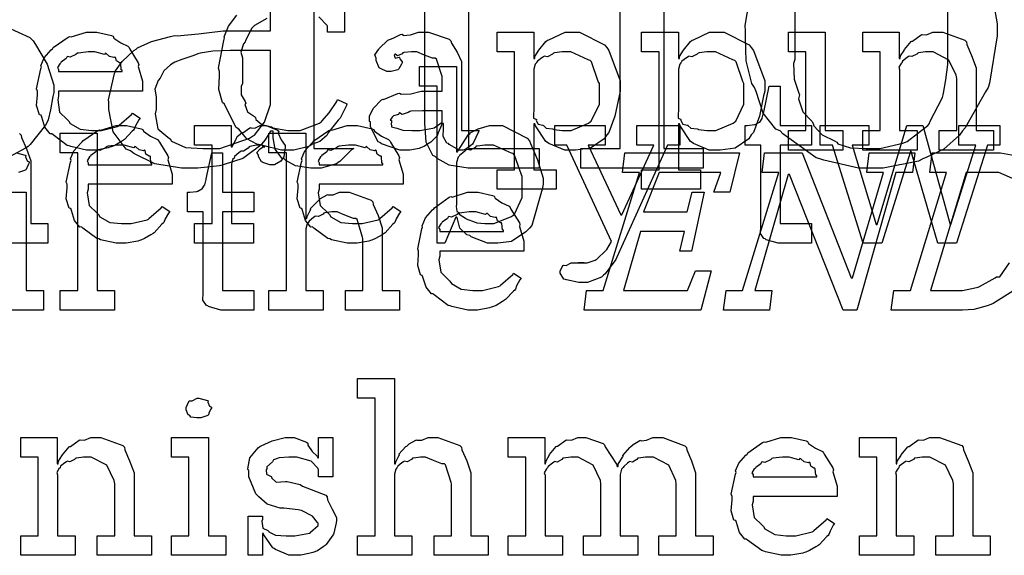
# Model space of a CAD drawing. Extents: x 0 to 8.5, y 0 to 11.
# Tile 296 of 379: x 3.601 to 4.297, y 6.474 to 6.853. Entities that reach past the tile are written whole.
import ezdxf

# ---------------------------------------------------------------- set-up
doc = ezdxf.new("R2010")
doc.units = 0
doc.layers.get('0').update_dxf_attribs({"linetype": 'CONTINUOUS'})

msp = doc.modelspace()

# ---------------------------------------------------------------- linework, layer by layer
at = {"color": 0}
for points in [[(3.99772, 6.7615), (4.0255, 6.7615), (4.0255, 6.91428), (3.99772, 6.91428), (3.99772, 6.92817), (4.05632, 6.94206), (4.05632, 6.7615), (4.0841, 6.7615), (4.0841, 6.74761), (3.99772, 6.74761), (3.99772, 6.7615)], [(3.65267, 6.76047), (3.64854, 6.76047), (3.63737, 6.76303), (3.63618, 6.76351), (3.63476, 6.76378), (3.62483, 6.77111), (3.62403, 6.77197), (3.62283, 6.77192), (3.61908, 6.77653), (3.61686, 6.78375), (3.61643, 6.785), (3.61518, 6.78538), (3.61317, 6.79189), (3.61382, 6.79958), (3.61382, 6.80214), (3.61317, 6.80371), (3.61615, 6.81782), (3.61664, 6.81907), (3.61621, 6.8201), (3.61865, 6.82574), (3.62358, 6.83122), (3.62446, 6.83208), (3.62494, 6.83285), (3.63542, 6.84028), (3.63661, 6.84076), (3.63758, 6.84039), (3.64839, 6.84381), (3.65201, 6.84381), (3.65582, 6.84381), (3.66607, 6.84147), (3.66721, 6.84099), (3.66786, 6.83963), (3.67269, 6.83621), (3.67774, 6.83382), (3.6785, 6.83296), (3.67899, 6.83187), (3.685, 6.82221), (3.68544, 6.82101), (3.68506, 6.81944), (3.68804, 6.80925), (3.68804, 6.80583), (3.68804, 6.80214), (3.62879, 6.80214), (3.62879, 6.79867), (3.6281, 6.79606), (3.62944, 6.78728), (3.63476, 6.78196), (3.63596, 6.78087), (3.63699, 6.77924), (3.64399, 6.77518), (3.65213, 6.77436), (3.65483, 6.77436), (3.65896, 6.77436), (3.67031, 6.77707), (3.67133, 6.77761), (3.67156, 6.77794), (3.68028, 6.78564), (3.68088, 6.78651), (3.68631, 6.78304), (3.68533, 6.78185), (3.68306, 6.77767), (3.68218, 6.77522), (3.68175, 6.77458), (3.68078, 6.77387), (3.67529, 6.76796), (3.67458, 6.76742), (3.67307, 6.7665), (3.66851, 6.76378), (3.6659, 6.76275), (3.66504, 6.76243), (3.66385, 6.76193), (3.65543, 6.76047), (3.65267, 6.76047)], [(3.87462, 6.76047), (3.8699, 6.76047), (3.85688, 6.76481), (3.85574, 6.76568), (3.85449, 6.76617), (3.84901, 6.77692), (3.84901, 6.78043), (3.84847, 6.78071), (3.84842, 6.78461), (3.85064, 6.78911), (3.85097, 6.78976), (3.85086, 6.78988), (3.85693, 6.79606), (3.85769, 6.7965), (3.85818, 6.79628), (3.86838, 6.8004), (3.86963, 6.80062), (3.87076, 6.79986), (3.87761, 6.80024), (3.88493, 6.80214), (3.88743, 6.80214), (3.89979, 6.80214), (3.89979, 6.81256), (3.89947, 6.8131), (3.89561, 6.82465), (3.89481, 6.82536), (3.89296, 6.82536), (3.88715, 6.82764), (3.88178, 6.82992), (3.88004, 6.82992), (3.87804, 6.82992), (3.87261, 6.82938), (3.87201, 6.82926), (3.87136, 6.8285), (3.86822, 6.8271), (3.86649, 6.82813), (3.86615, 6.82796), (3.86615, 6.82775), (3.86589, 6.82742), (3.86643, 6.82547), (3.86931, 6.82601), (3.86963, 6.82579), (3.86979, 6.82487), (3.87136, 6.82281), (3.87136, 6.8221), (3.8711, 6.82113), (3.86919, 6.81787), (3.86876, 6.81754), (3.86833, 6.81717), (3.86376, 6.81603), (3.86225, 6.81603), (3.86062, 6.81603), (3.85618, 6.81803), (3.85574, 6.81842), (3.85519, 6.81863), (3.85314, 6.82368), (3.85314, 6.82536), (3.85297, 6.82536), (3.85211, 6.82781), (3.85493, 6.83176), (3.85531, 6.83231), (3.85558, 6.83268), (3.86074, 6.83772), (3.86139, 6.83817), (3.86139, 6.83811), (3.86507, 6.83946), (3.87039, 6.84207), (3.87136, 6.84229), (3.87207, 6.84153), (3.87728, 6.8419), (3.88292, 6.84381), (3.88482, 6.84381), (3.89008, 6.84381), (3.90457, 6.83876), (3.90587, 6.83772), (3.90631, 6.8361), (3.91032, 6.82958), (3.91347, 6.82303), (3.91347, 6.82081), (3.91347, 6.77436), (3.92583, 6.77436), (3.9254, 6.77344), (3.92156, 6.76531), (3.92106, 6.7646), (3.91986, 6.76378), (3.91644, 6.76101), (3.91465, 6.76047), (3.91411, 6.76047), (3.91162, 6.76047), (3.90468, 6.76426), (3.90414, 6.76503), (3.90294, 6.7654), (3.9005, 6.77001), (3.90067, 6.77572), (3.90067, 6.77761), (3.90067, 6.77914), (3.89979, 6.77914), (3.89925, 6.77815), (3.89686, 6.77257), (3.89654, 6.77197), (3.89621, 6.77051), (3.89225, 6.76654), (3.89176, 6.76611), (3.89063, 6.7654), (3.88721, 6.76318), (3.8851, 6.76226), (3.88439, 6.76199), (3.88351, 6.76161), (3.87685, 6.76047), (3.87462, 6.76047)], [(3.93847, 6.74658), (3.95085, 6.74658), (3.95085, 6.82992), (3.93847, 6.82992), (3.93847, 6.84381), (3.96451, 6.84381), (3.96451, 6.82514), (3.96517, 6.82514), (3.96517, 6.82667), (3.96804, 6.83106), (3.97304, 6.83729), (3.97407, 6.83817), (3.97499, 6.83843), (3.98649, 6.84381), (3.99035, 6.84381), (3.99675, 6.84381), (4.01432, 6.83479), (4.01594, 6.83296), (4.01747, 6.83094), (4.0255, 6.80935), (4.0255, 6.80214), (4.02463, 6.79878), (4.02175, 6.78429), (4.01753, 6.77294), (4.01594, 6.77111), (4.01426, 6.76844), (4.00461, 6.76183), (3.99387, 6.76047), (3.99035, 6.76047), (3.98628, 6.76047), (3.9751, 6.76503), (3.97407, 6.7659), (3.97299, 6.76639), (3.9656, 6.77767), (3.96517, 6.77892), (3.96451, 6.77892), (3.96451, 6.74658), (3.98014, 6.74658), (3.98014, 6.73269), (3.93847, 6.73269), (3.93847, 6.74658)], [(4.04064, 6.74658), (4.053, 6.74658), (4.053, 6.82992), (4.04064, 6.82992), (4.04064, 6.84381), (4.06668, 6.84381), (4.06668, 6.82514), (4.06733, 6.82514), (4.06733, 6.82667), (4.07021, 6.83106), (4.07519, 6.83729), (4.07622, 6.83817), (4.07715, 6.83843), (4.08865, 6.84381), (4.0925, 6.84381), (4.0989, 6.84381), (4.11649, 6.83479), (4.11811, 6.83296), (4.11963, 6.83094), (4.12765, 6.80935), (4.12765, 6.80214), (4.12679, 6.79878), (4.12392, 6.78429), (4.11968, 6.77294), (4.11811, 6.77111), (4.11643, 6.76844), (4.10678, 6.76183), (4.09603, 6.76047), (4.0925, 6.76047), (4.08843, 6.76047), (4.07726, 6.76503), (4.07622, 6.7659), (4.07514, 6.76639), (4.06776, 6.77767), (4.06733, 6.77892), (4.06668, 6.77892), (4.06668, 6.74658), (4.08231, 6.74658), (4.08231, 6.73269), (4.04064, 6.73269), (4.04064, 6.74658)], [(4.14432, 6.77436), (4.15668, 6.77436), (4.15668, 6.82992), (4.14432, 6.82992), (4.14432, 6.84381), (4.17036, 6.84381), (4.17036, 6.77436), (4.18272, 6.77436), (4.18272, 6.76047), (4.14432, 6.76047), (4.14432, 6.77436)], [(4.19683, 6.77436), (4.20921, 6.77436), (4.20921, 6.82992), (4.19683, 6.82992), (4.19683, 6.84381), (4.22265, 6.84381), (4.22265, 6.82514), (4.22331, 6.82514), (4.22331, 6.82514), (4.22358, 6.8271), (4.22597, 6.83089), (4.22635, 6.83143), (4.22624, 6.83149), (4.23101, 6.83708), (4.23156, 6.83751), (4.23193, 6.83735), (4.23801, 6.84179), (4.23872, 6.84207), (4.23872, 6.84207), (4.24197, 6.84185), (4.24636, 6.84381), (4.24783, 6.84381), (4.25342, 6.84381), (4.26904, 6.83806), (4.27018, 6.83686), (4.27029, 6.83513), (4.27371, 6.82726), (4.27692, 6.81868), (4.27692, 6.81581), (4.27692, 6.77436), (4.28928, 6.77436), (4.28928, 6.76047), (4.25087, 6.76047), (4.25087, 6.77436), (4.26324, 6.77436), (4.26324, 6.81104), (4.26281, 6.81347), (4.25754, 6.82411), (4.24664, 6.82992), (4.24306, 6.82992), (4.24121, 6.82992), (4.23628, 6.82921), (4.23568, 6.82904), (4.23492, 6.82818), (4.23161, 6.8265), (4.2296, 6.82693), (4.22917, 6.82667), (4.22808, 6.8259), (4.22499, 6.8234), (4.22472, 6.8226), (4.22461, 6.82232), (4.22385, 6.82167), (4.22228, 6.81896), (4.22287, 6.81728), (4.22287, 6.81668), (4.22287, 6.77436), (4.23525, 6.77436), (4.23525, 6.76047), (4.19683, 6.76047), (4.19683, 6.77436)], [(3.73486, 6.7615), (3.74257, 6.7615), (3.76351, 6.76878), (3.76568, 6.77018), (3.76704, 6.77094), (3.77414, 6.78006), (3.77849, 6.79254), (3.77849, 6.79665), (3.77849, 6.83094), (3.75396, 6.83094), (3.74989, 6.83094), (3.73779, 6.83035), (3.72885, 6.829), (3.72706, 6.82856), (3.72433, 6.82731), (3.71576, 6.82438), (3.71078, 6.8226), (3.70969, 6.82183), (3.7079, 6.82075), (3.70318, 6.8164), (3.70101, 6.81228), (3.70057, 6.81119), (3.69917, 6.80968), (3.69678, 6.80339), (3.69775, 6.79818), (3.69775, 6.79644), (3.69775, 6.78907), (3.69694, 6.78597), (3.69889, 6.7755), (3.70589, 6.76964), (3.70751, 6.76844), (3.70861, 6.76671), (3.71843, 6.76237), (3.73074, 6.7615), (3.73486, 6.7615)], [(3.62879, 6.81603), (3.67372, 6.81603), (3.67372, 6.81689), (3.67296, 6.81717), (3.67264, 6.82172), (3.67242, 6.8221), (3.67171, 6.82206), (3.66954, 6.82357), (3.66894, 6.82596), (3.66851, 6.82622), (3.66781, 6.82585), (3.66465, 6.8265), (3.66243, 6.82872), (3.66178, 6.82883), (3.66108, 6.82796), (3.65424, 6.82992), (3.65201, 6.82992), (3.64953, 6.82992), (3.64274, 6.82904), (3.64204, 6.82883), (3.64094, 6.82796), (3.63699, 6.82617), (3.6351, 6.8265), (3.63465, 6.82622), (3.63411, 6.82508), (3.63053, 6.82254), (3.63032, 6.8221), (3.62956, 6.8215), (3.62788, 6.81885), (3.62879, 6.81739), (3.62879, 6.81689), (3.62879, 6.81603)], [(3.98643, 6.77436), (3.99089, 6.77436), (4.00315, 6.77946), (4.00424, 6.78043), (4.00504, 6.78097), (4.01074, 6.79281), (4.01074, 6.79671), (4.01074, 6.80757), (4.00993, 6.80881), (4.00532, 6.82286), (4.00424, 6.82383), (4.00293, 6.82422), (3.99056, 6.82992), (3.98643, 6.82992), (3.98443, 6.82992), (3.97906, 6.82921), (3.9784, 6.82904), (3.9776, 6.82813), (3.97401, 6.82633), (3.97174, 6.82671), (3.97125, 6.82644), (3.97017, 6.82563), (3.96696, 6.82319), (3.96642, 6.82238), (3.96625, 6.8221), (3.96539, 6.82124), (3.96451, 6.81765), (3.96451, 6.81646), (3.96451, 6.78782), (3.96419, 6.78674), (3.96431, 6.78304), (3.96599, 6.78239), (3.96625, 6.78196), (3.9661, 6.78131), (3.96761, 6.77881), (3.97071, 6.77815), (3.97125, 6.77783), (3.97119, 6.77778), (3.97319, 6.77588), (3.97775, 6.77539), (3.9784, 6.77522), (3.97863, 6.77501), (3.98449, 6.77436), (3.98643, 6.77436)], [(4.0886, 6.77436), (4.09304, 6.77436), (4.10531, 6.77946), (4.10639, 6.78043), (4.10721, 6.78097), (4.1129, 6.79281), (4.1129, 6.79671), (4.1129, 6.80757), (4.11208, 6.80881), (4.10747, 6.82286), (4.10639, 6.82383), (4.10508, 6.82422), (4.09272, 6.82992), (4.0886, 6.82992), (4.08658, 6.82992), (4.08122, 6.82921), (4.08057, 6.82904), (4.07975, 6.82813), (4.07617, 6.82633), (4.07389, 6.82671), (4.0734, 6.82644), (4.07232, 6.82563), (4.06912, 6.82319), (4.06858, 6.82238), (4.06842, 6.8221), (4.06754, 6.82124), (4.06668, 6.81765), (4.06668, 6.81646), (4.06668, 6.78782), (4.06635, 6.78674), (4.06646, 6.78304), (4.06814, 6.78239), (4.06842, 6.78196), (4.06825, 6.78131), (4.06976, 6.77881), (4.07286, 6.77815), (4.0734, 6.77783), (4.07335, 6.77778), (4.07536, 6.77588), (4.07992, 6.77539), (4.08057, 6.77522), (4.08078, 6.77501), (4.08664, 6.77436), (4.0886, 6.77436)], [(3.93587, 6.69456), (3.93169, 6.69456), (3.92019, 6.69911), (3.91917, 6.69997), (3.91721, 6.70042), (3.91222, 6.70529), (3.91049, 6.71175), (3.91004, 6.713), (3.9094, 6.713), (3.90158, 6.69456), (3.89615, 6.69456), (3.89615, 6.80567), (3.88379, 6.80567), (3.88379, 6.81956), (3.90983, 6.81956), (3.90983, 6.75922), (3.91049, 6.75922), (3.91069, 6.75976), (3.91835, 6.77138), (3.91938, 6.77225), (3.91943, 6.77251), (3.92513, 6.77544), (3.93317, 6.77789), (3.93587, 6.77789), (3.94228, 6.77789), (3.95985, 6.76888), (3.96149, 6.76704), (3.96203, 6.76503), (3.96707, 6.75364), (3.97103, 6.74061), (3.97103, 6.73622), (3.97032, 6.73286), (3.96306, 6.70703), (3.96149, 6.70518), (3.95882, 6.70253), (3.94874, 6.6959), (3.93907, 6.69456), (3.93587, 6.69456)], [(4.14014, 6.69456), (4.1371, 6.69456), (4.12853, 6.6971), (4.12799, 6.6976), (4.12696, 6.69786), (4.12457, 6.70156), (4.12472, 6.70676), (4.12472, 6.70844), (4.12472, 6.764), (4.11367, 6.764), (4.11367, 6.77789), (4.11518, 6.77789), (4.11518, 6.77789), (4.12028, 6.77843), (4.12061, 6.77854), (4.12093, 6.7786), (4.12386, 6.78011), (4.12408, 6.78028), (4.12408, 6.78028), (4.12571, 6.78282), (4.12582, 6.7831), (4.12582, 6.7831), (4.12679, 6.78683), (4.1269, 6.78722), (4.13081, 6.80567), (4.1384, 6.80567), (4.1384, 6.77789), (4.16054, 6.77789), (4.16054, 6.764), (4.1384, 6.764), (4.1384, 6.70844), (4.16054, 6.70844), (4.16054, 6.69456), (4.15956, 6.69456), (4.15733, 6.69456), (4.15663, 6.69456), (4.15539, 6.69456), (4.15256, 6.69456), (4.15164, 6.69456), (4.15022, 6.69456), (4.14703, 6.69456), (4.146, 6.69456), (4.14453, 6.69456), (4.14122, 6.69456), (4.14014, 6.69456)], [(3.88049, 6.77436), (3.8839, 6.77436), (3.89318, 6.77582), (3.89415, 6.7761), (3.8941, 6.77626), (3.89979, 6.78006), (3.89979, 6.78131), (3.89979, 6.78825), (3.88894, 6.78825), (3.8859, 6.78825), (3.87761, 6.78792), (3.87679, 6.78782), (3.87571, 6.78694), (3.87142, 6.7856), (3.86963, 6.78668), (3.86919, 6.78651), (3.86882, 6.78569), (3.86529, 6.78456), (3.86507, 6.78435), (3.86447, 6.78375), (3.8629, 6.78168), (3.86399, 6.78142), (3.86399, 6.78131), (3.86399, 6.77979), (3.86361, 6.77935), (3.86388, 6.77675), (3.86757, 6.77593), (3.86833, 6.77567), (3.86833, 6.77567), (3.87181, 6.77453), (3.87831, 6.77436), (3.88049, 6.77436)], [(3.67361, 6.69456), (3.66949, 6.69456), (3.65831, 6.6971), (3.65712, 6.6976), (3.65571, 6.69786), (3.64578, 6.70518), (3.64497, 6.70606), (3.64378, 6.706), (3.64003, 6.71061), (3.63781, 6.71783), (3.63737, 6.71907), (3.63612, 6.71946), (3.63411, 6.72597), (3.63476, 6.73367), (3.63476, 6.73622), (3.63411, 6.73779), (3.6371, 6.7519), (3.63758, 6.75315), (3.63715, 6.75418), (3.6396, 6.75982), (3.64453, 6.76531), (3.6454, 6.76617), (3.64589, 6.76693), (3.65636, 6.77436), (3.65756, 6.77485), (3.65853, 6.77447), (3.66932, 6.77789), (3.67296, 6.77789), (3.67676, 6.77789), (3.68701, 6.77556), (3.68815, 6.77507), (3.68881, 6.77371), (3.69363, 6.77029), (3.69868, 6.7679), (3.69943, 6.76704), (3.69993, 6.76594), (3.70594, 6.75629), (3.70638, 6.7551), (3.706, 6.75353), (3.70899, 6.74333), (3.70899, 6.7399), (3.70899, 6.73622), (3.64974, 6.73622), (3.64974, 6.73275), (3.64903, 6.73014), (3.65039, 6.72136), (3.65571, 6.71604), (3.6569, 6.71496), (3.65793, 6.71332), (3.66493, 6.70925), (3.67307, 6.70844), (3.67578, 6.70844), (3.6799, 6.70844), (3.69125, 6.71115), (3.69228, 6.71169), (3.69249, 6.71203), (3.70122, 6.71972), (3.70182, 6.7206), (3.70725, 6.71712), (3.70628, 6.71593), (3.704, 6.71175), (3.70313, 6.70931), (3.70269, 6.70865), (3.70171, 6.70796), (3.69624, 6.70204), (3.69553, 6.7015), (3.69401, 6.70057), (3.68946, 6.69786), (3.68685, 6.69683), (3.68599, 6.6965), (3.68479, 6.69601), (3.67638, 6.69456), (3.67361, 6.69456)], [(3.72478, 6.70844), (3.73714, 6.70844), (3.73714, 6.764), (3.72478, 6.764), (3.72478, 6.77789), (3.7506, 6.77789), (3.7506, 6.76269), (3.75146, 6.76269), (3.75146, 6.76269), (3.75179, 6.76389), (3.75396, 6.76768), (3.75429, 6.76812), (3.75429, 6.76812), (3.75499, 6.77013), (3.75819, 6.77257), (3.75863, 6.77289), (3.7589, 6.77263), (3.76394, 6.77615), (3.76449, 6.77636), (3.76449, 6.77626), (3.76742, 6.77599), (3.77121, 6.77789), (3.77251, 6.77789), (3.77544, 6.77789), (3.78347, 6.77447), (3.78424, 6.77376), (3.78396, 6.7724), (3.78608, 6.76774), (3.78879, 6.76367), (3.78879, 6.76226), (3.78857, 6.76064), (3.78776, 6.75569), (3.78662, 6.7539), (3.78618, 6.75336), (3.78575, 6.75256), (3.78119, 6.75011), (3.77968, 6.75011), (3.77789, 6.75011), (3.77294, 6.75174), (3.77251, 6.75206), (3.77203, 6.75222), (3.76992, 6.75586), (3.76992, 6.75706), (3.76964, 6.75706), (3.76878, 6.75868), (3.771, 6.76118), (3.77121, 6.76139), (3.77115, 6.76139), (3.77111, 6.76139), (3.77414, 6.76351), (3.77447, 6.76357), (3.77447, 6.76378), (3.77436, 6.7634), (3.77339, 6.76226), (3.77289, 6.764), (3.77274, 6.764), (3.77214, 6.764), (3.77078, 6.764), (3.77035, 6.764), (3.76861, 6.764), (3.76394, 6.76292), (3.7634, 6.76269), (3.76264, 6.76178), (3.75939, 6.7596), (3.75749, 6.75956), (3.75711, 6.75922), (3.75603, 6.75846), (3.75293, 6.75592), (3.75271, 6.75478), (3.75256, 6.75444), (3.75163, 6.75375), (3.75082, 6.75038), (3.75082, 6.74924), (3.75082, 6.70844), (3.76644, 6.70844), (3.76644, 6.69456), (3.72478, 6.69456), (3.72478, 6.70844)], [(3.83681, 6.69456), (3.83268, 6.69456), (3.8215, 6.6971), (3.82032, 6.6976), (3.8189, 6.69786), (3.80897, 6.70518), (3.80817, 6.70606), (3.80697, 6.706), (3.80322, 6.71061), (3.801, 6.71783), (3.80057, 6.71907), (3.79932, 6.71946), (3.79731, 6.72597), (3.79796, 6.73367), (3.79796, 6.73622), (3.79731, 6.73779), (3.80029, 6.7519), (3.80078, 6.75315), (3.80035, 6.75418), (3.80279, 6.75982), (3.80772, 6.76531), (3.8086, 6.76617), (3.80908, 6.76693), (3.81956, 6.77436), (3.82075, 6.77485), (3.82172, 6.77447), (3.83251, 6.77789), (3.83615, 6.77789), (3.83996, 6.77789), (3.85021, 6.77556), (3.85135, 6.77507), (3.852, 6.77371), (3.85682, 6.77029), (3.86187, 6.7679), (3.86263, 6.76704), (3.86312, 6.76594), (3.86914, 6.75629), (3.86957, 6.7551), (3.86919, 6.75353), (3.87218, 6.74333), (3.87218, 6.7399), (3.87218, 6.73622), (3.81293, 6.73622), (3.81293, 6.73275), (3.81222, 6.73014), (3.81358, 6.72136), (3.8189, 6.71604), (3.8201, 6.71496), (3.82113, 6.71332), (3.82813, 6.70925), (3.83626, 6.70844), (3.83897, 6.70844), (3.8431, 6.70844), (3.85444, 6.71115), (3.85547, 6.71169), (3.85568, 6.71203), (3.86442, 6.71972), (3.86501, 6.7206), (3.87044, 6.71712), (3.86947, 6.71593), (3.86719, 6.71175), (3.86632, 6.70931), (3.86589, 6.70865), (3.8649, 6.70796), (3.85943, 6.70204), (3.85872, 6.7015), (3.85721, 6.70057), (3.85265, 6.69786), (3.85004, 6.69683), (3.84918, 6.6965), (3.84799, 6.69601), (3.83957, 6.69456), (3.83681, 6.69456)], [(3.99924, 6.66678), (3.99615, 6.66678), (3.98753, 6.66862), (3.98687, 6.66894), (3.98574, 6.66911), (3.98318, 6.67339), (3.98318, 6.67481), (3.98318, 6.67481), (3.98497, 6.67888), (3.98535, 6.67914), (3.98535, 6.67914), (3.98736, 6.67876), (3.99089, 6.68067), (3.99208, 6.68067), (3.99208, 6.68067), (3.99647, 6.68067), (3.99794, 6.68067), (3.99794, 6.68067), (4.00011, 6.68067), (4.00011, 6.68067), (3.99972, 6.68067), (3.99886, 6.68067), (3.99858, 6.68067), (3.99789, 6.68067), (3.99625, 6.68067), (3.99576, 6.68067), (3.99685, 6.68067), (3.99929, 6.68067), (4.00011, 6.68067), (4.00222, 6.68067), (4.00786, 6.68267), (4.00857, 6.68306), (4.00906, 6.68321), (4.0154, 6.6894), (4.01594, 6.69021), (4.01942, 6.69586), (3.98774, 6.764), (3.97928, 6.764), (3.97928, 6.77789), (4.01486, 6.77789), (4.01486, 6.764), (4.00293, 6.764), (4.02593, 6.71474), (4.02658, 6.71474), (4.04915, 6.764), (4.03722, 6.764), (4.03722, 6.77789), (4.0676, 6.77789), (4.0676, 6.764), (4.05892, 6.764), (4.02311, 6.68479), (4.02229, 6.68317), (4.01476, 6.67285), (4.01378, 6.67199), (4.01221, 6.67068), (4.00244, 6.66678), (3.99924, 6.66678)], [(4.17535, 6.764), (4.16667, 6.764), (4.16667, 6.77789), (4.20117, 6.77789), (4.20117, 6.764), (4.18924, 6.764), (4.20638, 6.70779), (4.20703, 6.70779), (4.22786, 6.77789), (4.23936, 6.77789), (4.25846, 6.70779), (4.25911, 6.70779), (4.27669, 6.764), (4.26476, 6.764), (4.26476, 6.77789), (4.29362, 6.77789), (4.29362, 6.764), (4.28494, 6.764), (4.26303, 6.69456), (4.24978, 6.69456), (4.23112, 6.75944), (4.23047, 6.75944), (4.21029, 6.69456), (4.19706, 6.69456), (4.17535, 6.764)], [(3.62989, 6.66124), (3.64225, 6.66124), (3.64225, 6.75846), (3.62989, 6.75846), (3.62989, 6.77235), (3.65593, 6.77235), (3.65593, 6.66124), (3.66829, 6.66124), (3.66829, 6.64735), (3.62989, 6.64735), (3.62989, 6.66124)], [(3.77735, 6.66124), (3.78971, 6.66124), (3.78971, 6.75846), (3.77735, 6.75846), (3.77735, 6.77235), (3.80339, 6.77235), (3.80339, 6.71203), (3.80404, 6.71203), (3.80404, 6.71203), (3.80453, 6.71397), (3.80653, 6.71778), (3.80686, 6.71832), (3.80658, 6.71881), (3.81153, 6.72418), (3.81207, 6.72461), (3.81207, 6.72461), (3.81375, 6.72613), (3.81853, 6.72874), (3.81922, 6.72894), (3.81928, 6.72874), (3.82281, 6.72874), (3.8271, 6.73068), (3.82856, 6.73068), (3.8341, 6.73068), (3.84956, 6.72493), (3.85069, 6.72374), (3.85097, 6.722), (3.85449, 6.71414), (3.85742, 6.70557), (3.85742, 6.70269), (3.85742, 6.66124), (3.86957, 6.66124), (3.86957, 6.64735), (3.83138, 6.64735), (3.83138, 6.66124), (3.84375, 6.66124), (3.84375, 6.69792), (3.84347, 6.69879), (3.83957, 6.71126), (3.83876, 6.71203), (3.83697, 6.71208), (3.83106, 6.71446), (3.82542, 6.71679), (3.82357, 6.71679), (3.82172, 6.71679), (3.81679, 6.7161), (3.81619, 6.71593), (3.81554, 6.71506), (3.81239, 6.71338), (3.81017, 6.71382), (3.80968, 6.71354), (3.80871, 6.71272), (3.80578, 6.71029), (3.80528, 6.70947), (3.80512, 6.70921), (3.80431, 6.70828), (3.80339, 6.70475), (3.80339, 6.70356), (3.80339, 6.66124), (3.81575, 6.66124), (3.81575, 6.64735), (3.77735, 6.64735), (3.77735, 6.66124)], [(3.64974, 6.75011), (3.69467, 6.75011), (3.69467, 6.75097), (3.6939, 6.75125), (3.69358, 6.75581), (3.69336, 6.75618), (3.69265, 6.75613), (3.69049, 6.75765), (3.68989, 6.76004), (3.68946, 6.76031), (3.68875, 6.75993), (3.6856, 6.76058), (3.68338, 6.76281), (3.68272, 6.76292), (3.68201, 6.76204), (3.67518, 6.764), (3.67296, 6.764), (3.67046, 6.764), (3.66368, 6.76313), (3.66297, 6.76292), (3.66189, 6.76204), (3.65793, 6.76025), (3.65603, 6.76058), (3.6556, 6.76031), (3.65506, 6.75917), (3.65147, 6.75662), (3.65126, 6.75618), (3.6505, 6.75558), (3.64882, 6.75293), (3.64974, 6.75146), (3.64974, 6.75097), (3.64974, 6.75011)], [(3.81293, 6.75011), (3.85786, 6.75011), (3.85786, 6.75097), (3.8571, 6.75125), (3.85678, 6.75581), (3.85656, 6.75618), (3.85585, 6.75613), (3.85368, 6.75765), (3.85308, 6.76004), (3.85265, 6.76031), (3.85194, 6.75993), (3.84879, 6.76058), (3.84657, 6.76281), (3.84592, 6.76292), (3.84521, 6.76204), (3.83838, 6.764), (3.83615, 6.764), (3.83365, 6.764), (3.82688, 6.76313), (3.82617, 6.76292), (3.82508, 6.76204), (3.82113, 6.76025), (3.81922, 6.76058), (3.81879, 6.76031), (3.81825, 6.75917), (3.81467, 6.75662), (3.81446, 6.75618), (3.81369, 6.75558), (3.81201, 6.75293), (3.81293, 6.75146), (3.81293, 6.75097), (3.81293, 6.75011)], [(3.93175, 6.70844), (3.93625, 6.70844), (3.94868, 6.71354), (3.94976, 6.71451), (3.95079, 6.71506), (3.95628, 6.72689), (3.95628, 6.73079), (3.95628, 6.74164), (3.95568, 6.74289), (3.95085, 6.75694), (3.94976, 6.75792), (3.94862, 6.75831), (3.93593, 6.764), (3.93175, 6.764), (3.92974, 6.764), (3.92437, 6.76329), (3.92372, 6.76313), (3.92307, 6.76221), (3.91971, 6.76042), (3.91726, 6.76085), (3.91678, 6.76053), (3.91581, 6.75971), (3.91282, 6.75726), (3.912, 6.75651), (3.91178, 6.75618), (3.91108, 6.75532), (3.90983, 6.75174), (3.90983, 6.75054), (3.90983, 6.7219), (3.90967, 6.72076), (3.91, 6.71712), (3.91146, 6.71642), (3.91178, 6.71604), (3.91174, 6.71506), (3.91624, 6.71224), (3.91678, 6.71192), (3.91678, 6.71192), (3.92307, 6.70947), (3.92372, 6.70931), (3.92421, 6.7091), (3.92985, 6.70844), (3.93175, 6.70844)], [(3.74631, 6.64735), (3.74328, 6.64735), (3.73469, 6.6499), (3.73415, 6.65039), (3.73313, 6.65067), (3.73074, 6.65435), (3.7309, 6.65956), (3.7309, 6.66124), (3.7309, 6.71679), (3.71983, 6.71679), (3.71983, 6.73068), (3.72136, 6.73068), (3.72136, 6.73068), (3.72646, 6.73122), (3.72678, 6.73133), (3.72711, 6.73139), (3.73004, 6.73292), (3.73025, 6.73307), (3.73025, 6.73307), (3.73188, 6.73562), (3.73199, 6.73589), (3.73199, 6.73589), (3.73296, 6.73964), (3.73307, 6.74001), (3.73699, 6.75846), (3.74457, 6.75846), (3.74457, 6.73068), (3.76671, 6.73068), (3.76671, 6.71679), (3.74457, 6.71679), (3.74457, 6.66124), (3.76671, 6.66124), (3.76671, 6.64735), (3.76574, 6.64735), (3.76351, 6.64735), (3.76281, 6.64735), (3.76156, 6.64735), (3.75874, 6.64735), (3.75782, 6.64735), (3.7564, 6.64735), (3.75319, 6.64735), (3.75217, 6.64735), (3.75071, 6.64735), (3.7474, 6.64735), (3.74631, 6.64735)], [(4.00174, 6.66124), (4.01346, 6.66124), (4.03907, 6.74457), (4.02713, 6.74457), (4.02886, 6.75846), (4.10981, 6.75846), (4.10286, 6.73068), (4.09158, 6.73068), (4.09657, 6.74457), (4.05296, 6.74457), (4.04189, 6.71679), (4.07269, 6.71679), (4.07639, 6.73068), (4.08485, 6.73068), (4.07596, 6.68901), (4.06749, 6.68901), (4.07096, 6.7029), (4.03993, 6.7029), (4.02778, 6.66124), (4.07292, 6.66124), (4.07856, 6.67513), (4.08985, 6.67513), (4.08247, 6.64735), (4, 6.64735), (4.00174, 6.66124)], [(4.10026, 6.66124), (4.11199, 6.66124), (4.13758, 6.74457), (4.12565, 6.74457), (4.12739, 6.75846), (4.15408, 6.75846), (4.18858, 6.67014), (4.18967, 6.67014), (4.21158, 6.74457), (4.19965, 6.74457), (4.20139, 6.75846), (4.23372, 6.75846), (4.23199, 6.74457), (4.22026, 6.74457), (4.19271, 6.64735), (4.18294, 6.64735), (4.14518, 6.74306), (4.1441, 6.74306), (4.12067, 6.66124), (4.1326, 6.66124), (4.13086, 6.64735), (4.09853, 6.64735), (4.10026, 6.66124)], [(3.57975, 6.66124), (3.59212, 6.66124), (3.59212, 6.71679), (3.57975, 6.71679), (3.57975, 6.73068), (3.60579, 6.73068), (3.60579, 6.66124), (3.61817, 6.66124), (3.61817, 6.64735), (3.57975, 6.64735), (3.57975, 6.66124)], [(3.92193, 6.64735), (3.91781, 6.64735), (3.90663, 6.6499), (3.90543, 6.65039), (3.90403, 6.65067), (3.8941, 6.65799), (3.89328, 6.65886), (3.89208, 6.65881), (3.88835, 6.66342), (3.88612, 6.67063), (3.88569, 6.67188), (3.88444, 6.67225), (3.88243, 6.67876), (3.88308, 6.68647), (3.88308, 6.68901), (3.88243, 6.6906), (3.88542, 6.70469), (3.8859, 6.70594), (3.88547, 6.70697), (3.88792, 6.71262), (3.89285, 6.7181), (3.89372, 6.71897), (3.89421, 6.71972), (3.90468, 6.72715), (3.90587, 6.72765), (3.90685, 6.72726), (3.91764, 6.73068), (3.92128, 6.73068), (3.92507, 6.73068), (3.93533, 6.72835), (3.93647, 6.72786), (3.93712, 6.72651), (3.94194, 6.7231), (3.947, 6.72071), (3.94775, 6.71983), (3.94824, 6.71875), (3.95426, 6.7091), (3.95469, 6.7079), (3.95432, 6.70632), (3.95731, 6.69613), (3.95731, 6.69271), (3.95731, 6.68901), (3.89806, 6.68901), (3.89806, 6.68554), (3.89735, 6.68294), (3.89871, 6.67415), (3.90403, 6.66883), (3.90522, 6.66775), (3.90625, 6.66613), (3.91325, 6.66206), (3.92139, 6.66124), (3.9241, 6.66124), (3.92822, 6.66124), (3.93956, 6.66396), (3.9406, 6.6645), (3.94081, 6.66482), (3.94954, 6.67253), (3.95014, 6.67339), (3.95557, 6.66992), (3.95458, 6.66872), (3.95231, 6.66456), (3.95144, 6.66211), (3.95101, 6.66146), (3.95003, 6.66075), (3.94456, 6.65483), (3.94385, 6.65429), (3.94233, 6.65338), (3.93778, 6.65067), (3.93517, 6.64963), (3.93431, 6.64931), (3.93311, 6.64882), (3.92469, 6.64735), (3.92193, 6.64735)], [(3.89806, 6.7029), (3.94299, 6.7029), (3.94299, 6.70378), (3.94222, 6.70404), (3.94189, 6.70861), (3.94168, 6.70899), (3.94097, 6.70893), (3.93881, 6.71044), (3.93821, 6.71283), (3.93778, 6.71311), (3.93707, 6.71272), (3.93392, 6.71338), (3.93169, 6.7156), (3.93104, 6.71571), (3.93033, 6.71485), (3.9235, 6.71679), (3.92128, 6.71679), (3.91878, 6.71679), (3.912, 6.71593), (3.91129, 6.71571), (3.91021, 6.71485), (3.90625, 6.71306), (3.90435, 6.71338), (3.90392, 6.71311), (3.90338, 6.71197), (3.89979, 6.70942), (3.89958, 6.70899), (3.89882, 6.70839), (3.89714, 6.70574), (3.89806, 6.70426), (3.89806, 6.70378), (3.89806, 6.7029)], [(3.83996, 6.48785), (3.85232, 6.48785), (3.85232, 6.58507), (3.83996, 6.58507), (3.83996, 6.59896), (3.866, 6.59896), (3.866, 6.53863), (3.86664, 6.53863), (3.86664, 6.53863), (3.86714, 6.54058), (3.86914, 6.54438), (3.86947, 6.54492), (3.86919, 6.54542), (3.87414, 6.55078), (3.87468, 6.55122), (3.87468, 6.55122), (3.87636, 6.55274), (3.88113, 6.55533), (3.88183, 6.55556), (3.88189, 6.55533), (3.88542, 6.55533), (3.88971, 6.55729), (3.89117, 6.55729), (3.89671, 6.55729), (3.91217, 6.55154), (3.91331, 6.55035), (3.91357, 6.54861), (3.9171, 6.54075), (3.92003, 6.53217), (3.92003, 6.52929), (3.92003, 6.48785), (3.93218, 6.48785), (3.93218, 6.47396), (3.89399, 6.47396), (3.89399, 6.48785), (3.90636, 6.48785), (3.90636, 6.52453), (3.90608, 6.52539), (3.90218, 6.53787), (3.90136, 6.53863), (3.89958, 6.53868), (3.89367, 6.54107), (3.88803, 6.5434), (3.88618, 6.5434), (3.88433, 6.5434), (3.87939, 6.54269), (3.87879, 6.54254), (3.87815, 6.54167), (3.875, 6.53999), (3.87278, 6.54042), (3.87229, 6.54015), (3.87131, 6.53933), (3.86838, 6.53689), (3.86789, 6.53608), (3.86774, 6.53581), (3.86692, 6.53489), (3.866, 6.53136), (3.866, 6.53017), (3.866, 6.48785), (3.87836, 6.48785), (3.87836, 6.47396), (3.83996, 6.47396), (3.83996, 6.48785)], [(3.72781, 6.57118), (3.7264, 6.57118), (3.72222, 6.57167), (3.7214, 6.57286), (3.72108, 6.57314), (3.72032, 6.57329), (3.71892, 6.57676), (3.71892, 6.5779), (3.71892, 6.57835), (3.71892, 6.57835), (3.72071, 6.58279), (3.72108, 6.58311), (3.72108, 6.58311), (3.72304, 6.58311), (3.72661, 6.58507), (3.72781, 6.58507), (3.72781, 6.58507), (3.73394, 6.58344), (3.73432, 6.58311), (3.73421, 6.58225), (3.73529, 6.57943), (3.73671, 6.57861), (3.73671, 6.57835), (3.73671, 6.5779), (3.73617, 6.57715), (3.73497, 6.57449), (3.73454, 6.57335), (3.73432, 6.57314), (3.7334, 6.57264), (3.72917, 6.57118), (3.72781, 6.57118)], [(3.602, 6.48785), (3.61436, 6.48785), (3.61436, 6.5434), (3.602, 6.5434), (3.602, 6.55729), (3.62782, 6.55729), (3.62782, 6.53863), (3.62847, 6.53863), (3.62847, 6.53863), (3.62875, 6.54058), (3.63113, 6.54438), (3.63151, 6.54492), (3.6314, 6.54497), (3.63618, 6.55057), (3.63672, 6.551), (3.6371, 6.55083), (3.64318, 6.55528), (3.64388, 6.55556), (3.64388, 6.55556), (3.64714, 6.55533), (3.65153, 6.55729), (3.653, 6.55729), (3.65858, 6.55729), (3.67421, 6.55154), (3.67535, 6.55035), (3.67546, 6.54861), (3.67887, 6.54075), (3.68207, 6.53217), (3.68207, 6.52929), (3.68207, 6.48785), (3.69444, 6.48785), (3.69444, 6.47396), (3.65603, 6.47396), (3.65603, 6.48785), (3.6684, 6.48785), (3.6684, 6.52453), (3.66797, 6.52696), (3.66271, 6.5376), (3.65181, 6.5434), (3.64822, 6.5434), (3.64638, 6.5434), (3.64144, 6.54269), (3.64085, 6.54254), (3.64008, 6.54167), (3.63678, 6.53999), (3.63476, 6.54042), (3.63433, 6.54015), (3.63325, 6.53939), (3.63015, 6.53689), (3.62989, 6.53608), (3.62978, 6.53581), (3.62901, 6.53515), (3.62744, 6.53244), (3.62804, 6.53076), (3.62804, 6.53017), (3.62804, 6.48785), (3.6404, 6.48785), (3.6404, 6.47396), (3.602, 6.47396), (3.602, 6.48785)], [(3.7085, 6.48785), (3.72086, 6.48785), (3.72086, 6.5434), (3.7085, 6.5434), (3.7085, 6.55729), (3.73454, 6.55729), (3.73454, 6.48785), (3.7469, 6.48785), (3.7469, 6.47396), (3.7085, 6.47396), (3.7085, 6.48785)], [(3.79486, 6.47396), (3.79139, 6.47396), (3.78196, 6.47797), (3.78097, 6.47874), (3.78, 6.47917), (3.77371, 6.48839), (3.77339, 6.48936), (3.77274, 6.48936), (3.77274, 6.47396), (3.76275, 6.47396), (3.76275, 6.50174), (3.77274, 6.50174), (3.77274, 6.49935), (3.77229, 6.49799), (3.77306, 6.49322), (3.77653, 6.49143), (3.77729, 6.49089), (3.77718, 6.49046), (3.7819, 6.48822), (3.7895, 6.48785), (3.79204, 6.48785), (3.79574, 6.48785), (3.80593, 6.48969), (3.80681, 6.49001), (3.80664, 6.49024), (3.81201, 6.49511), (3.81201, 6.49675), (3.81168, 6.49724), (3.808, 6.50168), (3.80024, 6.50575), (3.7979, 6.50608), (3.78792, 6.50738), (3.78521, 6.50738), (3.7761, 6.51019), (3.77029, 6.51525), (3.76926, 6.51628), (3.76801, 6.51731), (3.76318, 6.5294), (3.76318, 6.53342), (3.76232, 6.535), (3.76383, 6.54297), (3.76969, 6.54997), (3.771, 6.551), (3.77192, 6.55143), (3.77951, 6.55479), (3.78874, 6.55729), (3.79183, 6.55729), (3.79508, 6.55729), (3.80399, 6.55388), (3.80485, 6.55317), (3.80485, 6.55176), (3.80783, 6.54747), (3.81147, 6.54406), (3.81179, 6.54297), (3.81244, 6.54297), (3.81244, 6.55729), (3.82243, 6.55729), (3.82243, 6.52951), (3.81244, 6.52951), (3.81244, 6.53407), (3.81207, 6.53526), (3.80724, 6.54053), (3.79715, 6.5434), (3.79378, 6.5434), (3.79144, 6.5434), (3.78456, 6.54292), (3.78131, 6.54178), (3.78054, 6.54144), (3.77974, 6.54015), (3.77576, 6.5364), (3.77576, 6.53515), (3.77528, 6.5345), (3.7755, 6.53125), (3.77881, 6.52974), (3.77946, 6.52929), (3.77924, 6.52865), (3.78244, 6.52556), (3.78896, 6.52621), (3.7901, 6.52604), (3.79943, 6.52408), (3.80111, 6.52294), (3.81743, 6.51644), (3.81853, 6.5154), (3.81874, 6.51329), (3.8221, 6.50651), (3.82503, 6.50065), (3.82503, 6.49869), (3.82476, 6.49696), (3.82319, 6.48969), (3.82286, 6.48893), (3.82249, 6.48812), (3.81765, 6.4815), (3.817, 6.4809), (3.81569, 6.47987), (3.81153, 6.47711), (3.80838, 6.47601), (3.80746, 6.47569), (3.80556, 6.47532), (3.79992, 6.47418), (3.79611, 6.47396), (3.79486, 6.47396)], [(3.94635, 6.48785), (3.95871, 6.48785), (3.95871, 6.5434), (3.94635, 6.5434), (3.94635, 6.55729), (3.97217, 6.55729), (3.97217, 6.53863), (3.97282, 6.53863), (3.97282, 6.53863), (3.9731, 6.54075), (3.97532, 6.5446), (3.97564, 6.54514), (3.97558, 6.54519), (3.98031, 6.55078), (3.98085, 6.55122), (3.98122, 6.55106), (3.98714, 6.55533), (3.98779, 6.55556), (3.98779, 6.5555), (3.9911, 6.55533), (3.99544, 6.55729), (3.9969, 6.55729), (4.00131, 6.55729), (4.0134, 6.55296), (4.01449, 6.55208), (4.01497, 6.55057), (4.02294, 6.53842), (4.02339, 6.53668), (4.02403, 6.53668), (4.02403, 6.53847), (4.02713, 6.54329), (4.0275, 6.54383), (4.02735, 6.54443), (4.03217, 6.55007), (4.03271, 6.55057), (4.03271, 6.55057), (4.03472, 6.5524), (4.03939, 6.55507), (4.0401, 6.55533), (4.04025, 6.55496), (4.04411, 6.55533), (4.04856, 6.55729), (4.05007, 6.55729), (4.05561, 6.55729), (4.07113, 6.55132), (4.07221, 6.55013), (4.07254, 6.54844), (4.07596, 6.54064), (4.07872, 6.53217), (4.07872, 6.52929), (4.07872, 6.48785), (4.0911, 6.48785), (4.0911, 6.47396), (4.05268, 6.47396), (4.05268, 6.48785), (4.06506, 6.48785), (4.06506, 6.52453), (4.06489, 6.52696), (4.05985, 6.5376), (4.04893, 6.5434), (4.04531, 6.5434), (4.04346, 6.5434), (4.03851, 6.54269), (4.03792, 6.54254), (4.03733, 6.54167), (4.03424, 6.53982), (4.03207, 6.54021), (4.03163, 6.53993), (4.03071, 6.53917), (4.02794, 6.53683), (4.02746, 6.53608), (4.02729, 6.53581), (4.02647, 6.53489), (4.02556, 6.53119), (4.02556, 6.52994), (4.02556, 6.48785), (4.03792, 6.48785), (4.03792, 6.47396), (3.99951, 6.47396), (3.99951, 6.48785), (4.01188, 6.48785), (4.01188, 6.52453), (4.0115, 6.52696), (4.0064, 6.5376), (3.99582, 6.5434), (3.99235, 6.5434), (3.9905, 6.5434), (3.98551, 6.54269), (3.98497, 6.54254), (3.98421, 6.54167), (3.98096, 6.53982), (3.97906, 6.54021), (3.97868, 6.53993), (3.9776, 6.53917), (3.9745, 6.53683), (3.97424, 6.53603), (3.97412, 6.53581), (3.97336, 6.53515), (3.97179, 6.53239), (3.97239, 6.5306), (3.97239, 6.52994), (3.97239, 6.48785), (3.98475, 6.48785), (3.98475, 6.47396), (3.94635, 6.47396), (3.94635, 6.48785)], [(4.14333, 6.47396), (4.13921, 6.47396), (4.12804, 6.47651), (4.12685, 6.477), (4.12543, 6.47726), (4.1155, 6.4846), (4.11469, 6.48546), (4.1135, 6.4854), (4.10975, 6.49001), (4.10753, 6.49724), (4.1071, 6.49849), (4.10585, 6.49886), (4.10385, 6.50537), (4.10449, 6.51307), (4.10449, 6.51563), (4.10385, 6.51719), (4.10682, 6.53131), (4.10732, 6.53256), (4.10688, 6.53358), (4.10932, 6.53922), (4.11426, 6.54471), (4.11513, 6.54557), (4.11561, 6.54633), (4.12608, 6.55376), (4.12728, 6.55425), (4.12825, 6.55388), (4.13906, 6.55729), (4.14268, 6.55729), (4.14649, 6.55729), (4.15674, 6.55496), (4.15788, 6.55447), (4.15853, 6.55311), (4.16336, 6.54969), (4.1684, 6.54731), (4.16917, 6.54644), (4.16965, 6.54536), (4.17567, 6.53569), (4.17611, 6.5345), (4.17572, 6.53293), (4.17871, 6.52274), (4.17871, 6.51932), (4.17871, 6.51563), (4.11947, 6.51563), (4.11947, 6.51215), (4.11876, 6.50956), (4.12011, 6.50076), (4.12543, 6.49544), (4.12663, 6.49436), (4.12765, 6.49274), (4.13465, 6.48867), (4.14279, 6.48785), (4.14551, 6.48785), (4.14963, 6.48785), (4.16097, 6.49056), (4.162, 6.4911), (4.16222, 6.49143), (4.17096, 6.49914), (4.17156, 6.5), (4.17697, 6.49653), (4.176, 6.49533), (4.17372, 6.49115), (4.17285, 6.48872), (4.17242, 6.48807), (4.17144, 6.48736), (4.16596, 6.48144), (4.16525, 6.4809), (4.16374, 6.47999), (4.15918, 6.47726), (4.15657, 6.47624), (4.15571, 6.47592), (4.15451, 6.47542), (4.14611, 6.47396), (4.14333, 6.47396)], [(4.1945, 6.48785), (4.20687, 6.48785), (4.20687, 6.5434), (4.1945, 6.5434), (4.1945, 6.55729), (4.22032, 6.55729), (4.22032, 6.53863), (4.22097, 6.53863), (4.22097, 6.53863), (4.22125, 6.54058), (4.22364, 6.54438), (4.22401, 6.54492), (4.2239, 6.54497), (4.22868, 6.55057), (4.22922, 6.551), (4.2296, 6.55083), (4.23568, 6.55528), (4.23639, 6.55556), (4.23639, 6.55556), (4.23964, 6.55533), (4.24403, 6.55729), (4.2455, 6.55729), (4.25108, 6.55729), (4.26671, 6.55154), (4.26785, 6.55035), (4.26796, 6.54861), (4.27138, 6.54075), (4.27458, 6.53217), (4.27458, 6.52929), (4.27458, 6.48785), (4.28694, 6.48785), (4.28694, 6.47396), (4.24854, 6.47396), (4.24854, 6.48785), (4.2609, 6.48785), (4.2609, 6.52453), (4.26047, 6.52696), (4.25521, 6.5376), (4.24431, 6.5434), (4.24072, 6.5434), (4.23888, 6.5434), (4.23394, 6.54269), (4.23335, 6.54254), (4.23258, 6.54167), (4.22928, 6.53999), (4.22726, 6.54042), (4.22683, 6.54015), (4.22575, 6.53939), (4.22265, 6.53689), (4.22239, 6.53608), (4.22228, 6.53581), (4.22151, 6.53515), (4.21994, 6.53244), (4.22054, 6.53076), (4.22054, 6.53017), (4.22054, 6.48785), (4.23292, 6.48785), (4.23292, 6.47396), (4.1945, 6.47396), (4.1945, 6.48785)], [(4.11947, 6.52951), (4.16439, 6.52951), (4.16439, 6.53039), (4.16363, 6.53065), (4.16331, 6.53521), (4.16308, 6.5356), (4.16238, 6.53554), (4.16021, 6.53706), (4.15961, 6.53944), (4.15918, 6.53971), (4.15847, 6.53933), (4.15533, 6.53999), (4.1531, 6.54221), (4.15246, 6.54232), (4.15175, 6.54144), (4.14492, 6.5434), (4.14268, 6.5434), (4.14019, 6.5434), (4.1334, 6.54254), (4.13271, 6.54232), (4.13162, 6.54144), (4.12765, 6.53965), (4.12576, 6.53999), (4.12532, 6.53971), (4.12478, 6.53857), (4.12121, 6.53603), (4.12099, 6.5356), (4.12022, 6.535), (4.11854, 6.53233), (4.11947, 6.53087), (4.11947, 6.53039), (4.11947, 6.52951)]]:
    msp.add_lwpolyline(points, close=True, dxfattribs=at)
for points in [[(3.91829, 6.92817), (3.91829, 6.7615), (3.96821, 6.7615), (3.96821, 6.74761), (3.9661, 6.74761), (3.96132, 6.74761), (3.95975, 6.74761), (3.95692, 6.74761), (3.95057, 6.74761), (3.94846, 6.74761), (3.94521, 6.74761), (3.93788, 6.74761), (3.93544, 6.74761), (3.93218, 6.74761), (3.92486, 6.74761), (3.92242, 6.74761), (3.92242, 6.74761), (3.91797, 6.74761), (3.90474, 6.74968), (3.89611, 6.7545), (3.89486, 6.75586), (3.89307, 6.75657), (3.88846, 6.76594), (3.88747, 6.7794), (3.88747, 6.78386), (3.88747, 6.92817)], [(3.80908, 6.8826), (3.80908, 6.7615), (3.83729, 6.7615), (3.83567, 6.76058), (3.82736, 6.75244), (3.82622, 6.75174), (3.82503, 6.75071), (3.81418, 6.74761), (3.8106, 6.74761), (3.80697, 6.74761), (3.79611, 6.74924), (3.78933, 6.75304), (3.78803, 6.75413), (3.7864, 6.75472), (3.78168, 6.76107), (3.78022, 6.76904), (3.78022, 6.77171), (3.78022, 6.77387), (3.77849, 6.77387), (3.7775, 6.77225), (3.77442, 6.76736), (3.77225, 6.76492), (3.77154, 6.76411), (3.77072, 6.76313), (3.76156, 6.75629), (3.76047, 6.75564), (3.759, 6.75439), (3.74576, 6.75022), (3.74419, 6.74978), (3.74246, 6.74924), (3.727, 6.74761), (3.72185, 6.74761), (3.72185, 6.74761), (3.71556, 6.74761), (3.69683, 6.75071), (3.68201, 6.75792), (3.67953, 6.75999), (3.67649, 6.76107), (3.66737, 6.77333), (3.66433, 6.78907), (3.66433, 6.79428), (3.6639, 6.79596), (3.66813, 6.81446), (3.66889, 6.81597), (3.66883, 6.81651), (3.67367, 6.82308), (3.68192, 6.83078), (3.68365, 6.83182), (3.68451, 6.83279), (3.69428, 6.83724), (3.70779, 6.84082), (3.71056, 6.84136), (3.71251, 6.8411), (3.72765, 6.84267), (3.7449, 6.84483), (3.75071, 6.84483), (3.77849, 6.84483), (3.77849, 6.87608)], [(4.28922, 6.86426), (4.29183, 6.84972), (4.29183, 6.84483), (4.29178, 6.84115), (4.2864, 6.80767), (4.28532, 6.80469), (4.28364, 6.8016), (4.26926, 6.77626), (4.26731, 6.77408), (4.26508, 6.77094), (4.25407, 6.76118), (4.24203, 6.75553), (4.23931, 6.75435), (4.23628, 6.75265), (4.21121, 6.74761), (4.20285, 6.74761), (4.20285, 6.74761), (4.19379, 6.74761), (4.16932, 6.75325), (4.16661, 6.75435), (4.16385, 6.75493), (4.14035, 6.77197), (4.1384, 6.77408), (4.13536, 6.77518), (4.12646, 6.78657), (4.12147, 6.80176), (4.12039, 6.80469), (4.11854, 6.80757), (4.11447, 6.82346), (4.1141, 6.83951), (4.1141, 6.84483), (4.11382, 6.84853), (4.11931, 6.88178)], [(3.83083, 6.87158), (3.83083, 6.84381), (3.81868, 6.84381), (3.81868, 6.84814), (3.81858, 6.84853), (3.8125, 6.85465)], [(4.14882, 6.86524), (4.14882, 6.82443), (4.14794, 6.82161), (4.14833, 6.81054), (4.15153, 6.80143), (4.15207, 6.79949), (4.15147, 6.79671), (4.15446, 6.78743), (4.16075, 6.78076), (4.16183, 6.77929), (4.16217, 6.77756), (4.16808, 6.77126), (4.17681, 6.76687), (4.17854, 6.76606), (4.17925, 6.76492), (4.18821, 6.7621), (4.19917, 6.7615), (4.20285, 6.7615), (4.20285, 6.7615), (4.20888, 6.7615), (4.22521, 6.76531), (4.22694, 6.76606), (4.22825, 6.7665), (4.24278, 6.77789), (4.24387, 6.77929), (4.24431, 6.78043), (4.2531, 6.79758), (4.25364, 6.79949), (4.25385, 6.80057), (4.25558, 6.81017), (4.25689, 6.8209), (4.25689, 6.82443), (4.25689, 6.86524)], [(3.77582, 6.85351), (3.76704, 6.84847), (3.76639, 6.84771), (3.76535, 6.84663), (3.76085, 6.83794), (3.76053, 6.83686), (3.75933, 6.8355), (3.75749, 6.82975), (3.75857, 6.82553), (3.75857, 6.82406), (3.75857, 6.80735), (3.75771, 6.80572), (3.75782, 6.79949), (3.76053, 6.79471), (3.76096, 6.79368), (3.76042, 6.79258), (3.76226, 6.78754), (3.76714, 6.78424), (3.7679, 6.78347), (3.76818, 6.78207), (3.77235, 6.77849), (3.7781, 6.77718), (3.77919, 6.77675), (3.78, 6.77615), (3.79075, 6.77436), (3.79438, 6.77436), (3.79937, 6.77436), (3.81299, 6.77946), (3.81435, 6.78043), (3.81478, 6.78097), (3.81988, 6.78678), (3.82525, 6.79471), (3.82585, 6.79628), (3.83236, 6.79303), (3.83203, 6.79183), (3.82813, 6.7839), (3.82758, 6.78304), (3.82622, 6.78153), (3.82254, 6.77675), (3.81999, 6.77349), (3.81912, 6.77263), (3.81814, 6.77083), (3.81337, 6.76644), (3.80817, 6.7646), (3.80697, 6.76394), (3.8055, 6.76307), (3.79486, 6.76047), (3.79135, 6.76047), (3.79135, 6.76047), (3.78629, 6.76047), (3.77268, 6.76357), (3.77115, 6.76417), (3.76888, 6.76454), (3.76172, 6.76844), (3.757, 6.77403), (3.75597, 6.77522), (3.75424, 6.77642), (3.74658, 6.79113), (3.74599, 6.79281), (3.74442, 6.79417), (3.74186, 6.80328), (3.74251, 6.81288), (3.74251, 6.81603), (3.74181, 6.81831), (3.74539, 6.838), (3.74599, 6.83968), (3.74561, 6.8406), (3.74875, 6.84804), (3.75472, 6.8559)], [(3.5919, 6.84754), (3.60851, 6.8399), (3.61089, 6.83768), (3.61253, 6.83496), (3.62061, 6.82124), (3.62543, 6.80626), (3.62543, 6.80122), (3.62457, 6.79833), (3.62294, 6.78885), (3.62142, 6.78179), (3.62067, 6.78017), (3.61947, 6.77815), (3.60867, 6.76426), (3.60721, 6.76303), (3.60525, 6.76172), (3.588, 6.75244)], [(3.60124, 6.77214), (3.60238, 6.77094), (3.60265, 6.76921), (3.60618, 6.76133), (3.6091, 6.75276), (3.6091, 6.74989), (3.6091, 6.70844), (3.62125, 6.70844), (3.62125, 6.69456), (3.58306, 6.69456)], [(3.59907, 6.75846), (3.60519, 6.75683), (3.60558, 6.75651), (3.60547, 6.75564), (3.60656, 6.75282), (3.60796, 6.75201), (3.60796, 6.75174), (3.60796, 6.75131), (3.60742, 6.75054), (3.60622, 6.74789), (3.60579, 6.74675), (3.60558, 6.74653), (3.60465, 6.74604), (3.60042, 6.74457)], [(4.30285, 6.66075), (4.28896, 6.65196), (4.28733, 6.65126), (4.28472, 6.65028), (4.27533, 6.64785), (4.26736, 6.64735), (4.26476, 6.64735), (4.21701, 6.64735), (4.21875, 6.66124), (4.21875, 6.66124), (4.23047, 6.66124), (4.25608, 6.74457), (4.24414, 6.74457), (4.24588, 6.75846), (4.29036, 6.75846), (4.29422, 6.75846), (4.30458, 6.75651)], [(4.30632, 6.73872), (4.29286, 6.74457), (4.28842, 6.74457), (4.26997, 6.74457), (4.24479, 6.66124), (4.24479, 6.66124), (4.26367, 6.66124), (4.26736, 6.66124), (4.27724, 6.66325), (4.27843, 6.66363), (4.2794, 6.6639), (4.29025, 6.67003), (4.29124, 6.67079), (4.29372, 6.67079), (4.30051, 6.68067)]]:
    msp.add_lwpolyline(points, dxfattribs=at)

doc.saveas('drawing.dxf')
